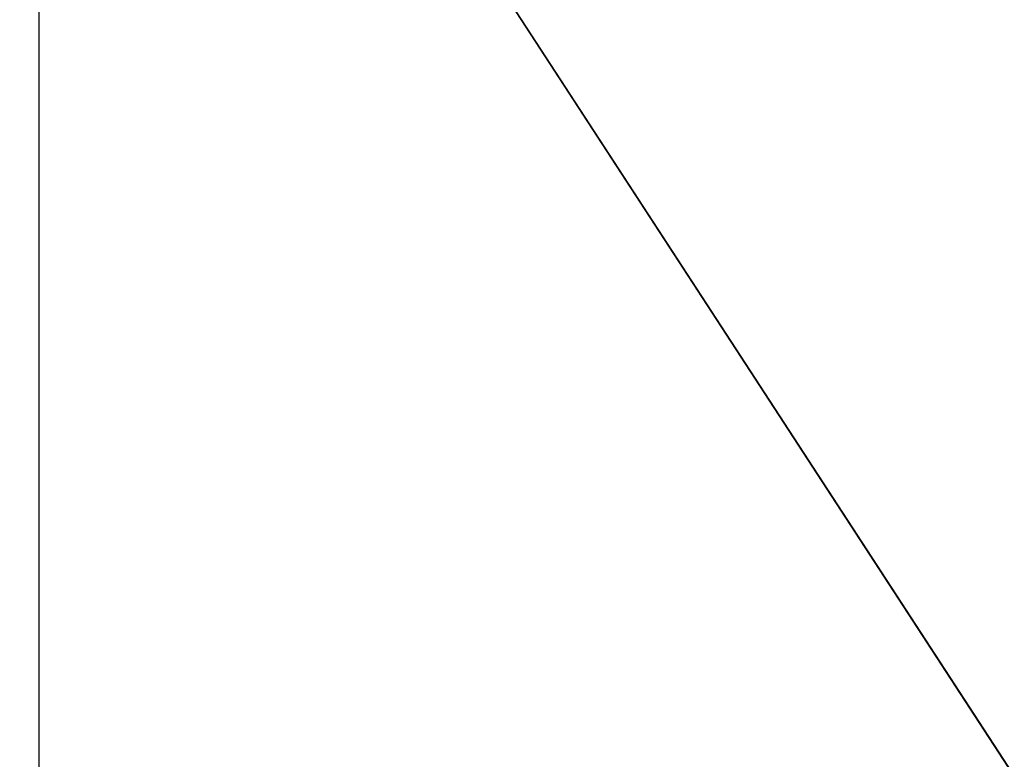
# Model space of a CAD drawing. Extents: x 0 to 80, y 0 to 80.
# Tile 394 of 656: x 9.162732 to 9.163056, y 35.421796 to 35.422039. Entities that reach past the tile are written whole.
import ezdxf

# ---------------------------------------------------------------- set-up
doc = ezdxf.new("R2010")
doc.units = 0
doc.header["$LTSCALE"] = 25.4
doc.layers.get('0').update_dxf_attribs({"color": 13, "linetype": 'CONTINUOUS'})

# ---------------------------------------------------------------- blocks, each defined once
blk = doc.blocks.new('ORBIT-I-KINKIET-20-7806-78')
at = {"color": 7}
for p, q in [((25.55935287, 35.64608002, 303.60473633), (25.55935287, 35.76836014, 303.60473633)), ((25.55935287, 35.76836014, 303.60473633), (25.63910866, 35.64608002, 302.80932617)), ((25.55935287, 35.76836014, 303.60473633), (25.63910866, 35.64608002, 302.80932617))]:
    blk.add_line(p, q, dxfattribs=at)
mesh = blk.add_polyface(dxfattribs=at)
corners = [(25.93508911, 35.76836014, 344.92849731), (25.20296288, 35.64608002, 344.54324341), (25.93508911, 35.64608002, 344.92849731)]
mesh.append_faces([[corners[k] for k in face] for face in [(0, 1, 2)]], dxfattribs={"color": 7})
mesh = blk.add_polyface(dxfattribs=at)
corners = [(25.93508911, 35.76836014, 344.92849731), (25.20296288, 35.76836014, 344.54324341), (25.20296288, 35.64608002, 344.54324341)]
mesh.append_faces([[corners[k] for k in face] for face in [(0, 1, 2)]], dxfattribs={"color": 7})
mesh = blk.add_polyface(dxfattribs=at)
corners = [(25.55935287, 35.76836014, 303.60473633), (25.63910866, 35.64608002, 302.80932617), (25.55935287, 35.64608002, 303.60473633)]
mesh.append_faces([[corners[k] for k in face] for face in [(0, 1, 2)]], dxfattribs={"color": 7})
mesh = blk.add_polyface(dxfattribs=at)
corners = [(25.63910866, 35.76836014, 302.80932617), (25.63910866, 35.64608002, 302.80932617), (25.55935287, 35.76836014, 303.60473633)]
mesh.append_faces([[corners[k] for k in face] for face in [(0, 1, 2)]], dxfattribs={"color": 7})

msp = doc.modelspace()

# ---------------------------------------------------------------- block references
at = {"color": 0}
msp.add_blockref('ORBIT-I-KINKIET-20-7806-78', (-16.39661407, -0.34607825, -57.5), dxfattribs=at)

doc.saveas('drawing.dxf')
